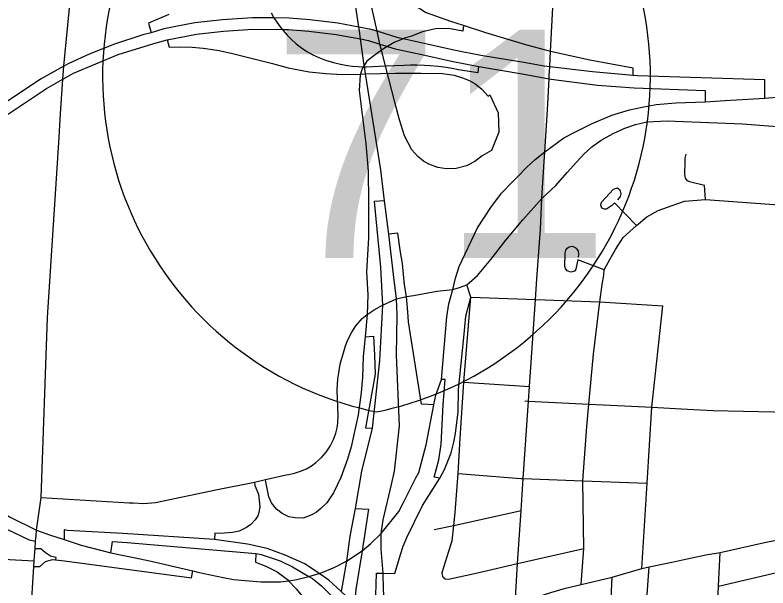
# Model space of a CAD drawing. Extents: x 1729596 to 1934326, y 644115 to 911751.
# Drawn here: x 1830964 to 1835087, y 718231 to 721369 of the extents above; entities that cross this region are included whole.
import ezdxf

# ---------------------------------------------------------------- set-up
doc = ezdxf.new("R2010")
doc.units = 0
for name, color, linetype in [('GM_X_City_Street', 7, 'Continuous'), ('GM_X_Interchange_Ramps', 7, 'Continuous'), ('GM_X_Interstate_Route', 7, 'Continuous'), ('GM_X_Interstate_Shield', 7, 'Continuous'), ('GM_X_State_Route', 7, 'Continuous')]:
    doc.layers.add(name, color=color, linetype=linetype)

msp = doc.modelspace()

# ---------------------------------------------------------------- linework, layer by layer
at = {"layer": 'GM_X_City_Street'}
for points in [[(1833889.9, 721037.7), (1833892.2, 721085.6), (1833896.4, 721169.6), (1833910.2, 721445.3), (1833919.4, 721568.4)], [(1833855.1, 720454), (1833865.9, 720619.2), (1833880.5, 720850.2), (1833889, 721019.3), (1833889.9, 721037.7)], [(1834579, 720788), (1834946.9, 720772.2), (1835113.9, 720760.2), (1835439.3, 720739.6), (1835774.9, 720718.2), (1835911.6, 720713.6), (1836045.7, 720721), (1836168.9, 720739.3), (1836257.2, 720759.5), (1836350.9, 720794.5), (1836619.3, 720906.6), (1836622.2, 720907.9)], [(1833849.3, 720363.5), (1833925.4, 720435.1), (1833987.9, 720506.8), (1834039.3, 720563.8), (1834079.8, 720607), (1834123, 720646.5), (1834174.4, 720683.3), (1834238.8, 720720), (1834303.1, 720749.4), (1834361.9, 720769.7), (1834424.4, 720783.5), (1834535.7, 720789.9), (1834579, 720788)], [(1834637.4, 720607), (1834632.5, 720584.5), (1834632.1, 720567.8), (1834630, 720494.9), (1834632, 720485.6), (1834633.9, 720476.2), (1834642.5, 720463.5), (1834657, 720457.2), (1834740.4, 720436.4)], [(1833822.2, 719923.6), (1833841.5, 720195.4), (1833849.3, 720363.5), (1833855.1, 720454)], [(1834247.2, 720340.9), (1834230.1, 720324), (1834224.3, 720320), (1834203.3, 720305.9), (1834192.1, 720306), (1834178.1, 720310.4), (1834171.8, 720327.2), (1834174.9, 720343.1), (1834242.3, 720415.3), (1834263.6, 720422), (1834276.8, 720412.2), (1834281.7, 720388.8), (1834278.8, 720374.3), (1834263, 720357.6)], [(1834744.8, 720359.1), (1834740.4, 720436.4)], [(1833397.4, 719877), (1833439, 719890.9), (1833496.3, 719942.3), (1833568.8, 720030.8), (1833651.5, 720135.5), (1833744.3, 720247.6), (1833849.3, 720363.5)], [(1834166.7, 719797.8), (1834179.4, 719892.4), (1834188.7, 719944.9), (1834190.9, 719973.4), (1834222.6, 720032.9), (1834252, 720085.3), (1834295.2, 720150.2), (1834367.5, 720216.6), (1834423.3, 720262.8), (1834486.6, 720298.3), (1834562.2, 720326.1), (1834630.1, 720349.2), (1834744.8, 720359.1), (1835370.9, 720312.2), (1835404.4, 720329.8)], [(1834367.5, 720216.6), (1834247.2, 720340.9)], [(1834045.5, 720027.7), (1834036.9, 719986.6), (1834034.8, 719976.6), (1834031.6, 719971.8), (1834028.3, 719966.9), (1834007.8, 719960.1), (1833986.9, 719968.6), (1833977.7, 719980), (1833976.3, 719986.2), (1833974.9, 719992.4), (1833977, 720067), (1833980.4, 720080.9), (1833988.6, 720092.1), (1833998.8, 720099.7), (1834017.3, 720102.5), (1834031.2, 720096.3), (1834034.3, 720092.9), (1834047.7, 720078.3), (1834050.4, 720057.5), (1834048, 720042.6)], [(1834190.9, 719973.4), (1834045.5, 720027.7)], [(1833704.2, 718173.5), (1833715.6, 718364.1), (1833735.6, 718654.9), (1833747.2, 718829.5), (1833775.3, 719253.9), (1833780.7, 719334.7), (1833814.1, 719811), (1833822.2, 719923.6)], [(1833052.9, 719815), (1833052.9, 719815), (1833107.4, 719826.7), (1833146, 719833.1), (1833273.7, 719856.1), (1833362, 719865.3), (1833397.4, 719877)], [(1832448.2, 718850), (1832462.2, 718853.1), (1832494.8, 718859.9), (1832527.4, 718870.3), (1832560.5, 718883.9), (1832587.6, 718899.3), (1832611.2, 718917.4), (1832642, 718945.1), (1832668.7, 718974.5), (1832689.1, 719006.7), (1832708.1, 719044.3), (1832720.8, 719078.7), (1832728, 719108.1), (1832732.7, 719133.9), (1832733.9, 719174.7), (1832728.7, 719314.2), (1832732.4, 719375.8), (1832736.5, 719408.5), (1832745.2, 719456.3), (1832751.6, 719482.9), (1832762.2, 719518.8), (1832774.2, 719556.4), (1832787.5, 719589.1), (1832808.2, 719631.3), (1832830.7, 719665.8), (1832864.7, 719706.3), (1832893.1, 719728.7), (1832930.9, 719754), (1832976.8, 719779.8), (1833052.9, 719815)], [(1833402.3, 719050.5), (1833422, 719358), (1833460.3, 719823.9)], [(1833460.3, 719823.9), (1833814.1, 719811), (1834166.7, 719797.8), (1834512, 719775.5)], [(1834065.1, 718249.3), (1834078.7, 718447), (1834074.3, 718817.8), (1834094.7, 719115), (1834106.2, 719237.8), (1834131.9, 719510.9), (1834166.7, 719797.8)], [(1834396.3, 718337.1), (1834425, 718805.3), (1834450.6, 719220.5), (1834512, 719775.5)], [(1833422, 719358), (1833780.7, 719334.7)], [(1833755, 719254.9), (1833775.3, 719253.9), (1834106.2, 719237.8), (1834340, 719226.4), (1834450.6, 719220.5), (1834646.8, 719210), (1834787, 719202.5), (1835120.1, 719196), (1835226.4, 719189.5), (1835350, 719193.2)], [(1833306.1, 718291.9), (1833303.2, 718316), (1833340.5, 718432.2), (1833357.9, 718489.2), (1833366.7, 718572.5), (1833374.1, 718643.4), (1833390, 718857), (1833402.3, 719050.5)], [(1832064.4, 718767.5), (1832274.7, 718811), (1832336.7, 718825.5), (1832448.2, 718850)], [(1833390, 718857), (1833734.4, 718830), (1833747.2, 718829.5)], [(1833747.2, 718829.5), (1834074.3, 718817.8), (1834425, 718805.3)], [(1831588.7, 718697.8), (1831612.9, 718696.4), (1831670.1, 718692.8), (1831733, 718699), (1832064.4, 718767.5)], [(1831106.5, 718727.1), (1831588.7, 718697.8)], [(1833758.4, 718105.7), (1833857.2, 718192.4), (1833898.4, 718205.3), (1833978, 718230.4), (1834065.1, 718249.3), (1834233.9, 718289.5), (1834396.3, 718337.1), (1834436.6, 718345.6), (1834569.3, 718373.8), (1834618.7, 718384.3), (1834746.9, 718411.4), (1834826.2, 718425.7), (1835068.3, 718479.5), (1835184.3, 718504.1), (1835223.6, 718512.4), (1835259.6, 718520.2), (1835512.6, 718578.5), (1835787.7, 718639.9), (1835837, 718650.9), (1835956.9, 718677.1)], [(1833258.9, 718550.5), (1833366.7, 718572.5), (1833367, 718572.6), (1833735.6, 718654.9)], [(1833715.6, 718364.1), (1834078.7, 718447)], [(1830627.3, 718403.7), (1831069.3, 718378.9)], [(1834694.9, 716017.4), (1834712.3, 716244), (1834730, 716599.7), (1834753.5, 717040.7), (1834784.7, 717607), (1834815.9, 718241), (1834826.2, 718425.7)], [(1833306.1, 718291.9), (1833320.5, 718281.3), (1833338.3, 718279.8), (1833496.3, 718314.2), (1833715.6, 718364.1)], [(1834379, 716965.3), (1834380.1, 716978.9), (1834379.5, 717545.3), (1834425.9, 718195.5), (1834436.6, 718345.6)], [(1834815.9, 718241), (1835173.4, 718324.4)], [(1834195.7, 717506.4), (1834199.3, 717552.7), (1834233.9, 718289.5)]]:
    msp.add_lwpolyline(points, dxfattribs=at)
at = {"layer": 'GM_X_Interchange_Ramps'}
for points in [[(1834349.7, 721038.2), (1834349.7, 721078.2), (1834111.4, 721122.4), (1833896.4, 721169.6), (1833883.8, 721172.3), (1833760.6, 721205.4), (1833542.2, 721270.9), (1833420.8, 721311.5), (1833350.7, 721333.7), (1833211.6, 721382.4), (1833155.5, 721419.4), (1833080.7, 721468.5), (1833030, 721519.4), (1832995.3, 721560.3), (1832941, 721651.3), (1832892.5, 721648.7)], [(1831796.5, 721233.2), (1831807.6, 721192.8), (1831864.6, 721195.4), (1831934, 721193.1), (1831993.9, 721188.2), (1832082.6, 721174), (1832155.8, 721157.5), (1832375, 721103.6), (1832460.1, 721080.3), (1832574.7, 721058.4), (1832666.7, 721048.7), (1832756, 721043.7), (1832855.8, 721046), (1832883.3, 721046.7), (1833048.1, 721050.5), (1833187, 721050.5), (1833304.2, 721048.6), (1833368.4, 721038.8), (1833419.8, 721023.6), (1833451.6, 721011.3), (1833481.9, 720994.5), (1833520.7, 720963.8), (1833554.2, 720924), (1833563.6, 720931.2), (1833609.2, 720834.2), (1833612.6, 720727.2), (1833573.5, 720627.5), (1833522.3, 720598.6), (1833481.8, 720566.2), (1833436.2, 720543), (1833380.2, 720528.2), (1833327.5, 720526.1), (1833279.6, 720533.8), (1833231, 720551.9), (1833201.2, 720569.1), (1833170.6, 720593.3), (1833137.5, 720630.7), (1833096.7, 720707.8), (1833068.8, 720794.6), (1833045, 720884), (1832992.8, 721089.9), (1832971.1, 721175.7), (1832965.9, 721196.2), (1832962.7, 721210.3), (1832946.8, 721280.6), (1832917.2, 721411.1)], [(1835070.3, 720913), (1835070.3, 721013.9), (1834373.6, 721036.1), (1834349.7, 721038.2), (1834125.7, 721058), (1833892.2, 721085.6), (1833862.1, 721089.2), (1833750.5, 721108.5), (1833515.3, 721148.1), (1833366.5, 721176.5), (1833221.7, 721209.4), (1833089, 721238.6), (1833061.6, 721244.6), (1832946.8, 721280.6), (1832914.6, 721290.7), (1832846.6, 721303), (1832732.5, 721323.6), (1832578.9, 721343.3), (1832464.8, 721352.1), (1832382.3, 721353), (1832265.1, 721354.3), (1832100.6, 721343.3), (1831949.2, 721325.8), (1831779.9, 721293.4), (1831708.9, 721272.3), (1831663.9, 721259.9), (1831508.1, 721209.4), (1831369.9, 721154.6), (1831258, 721104.1), (1831230.7, 721088.9), (1831104.4, 721018.5), (1830777.5, 720801.2)], [(1831805.9, 721371.5), (1831694.7, 721324.1), (1831708.9, 721272.3)], [(1832366, 721380.3), (1832382.3, 721353), (1832385, 721348.4), (1832406.2, 721317.4), (1832427.4, 721290.2), (1832430.2, 721286.6), (1832454.6, 721259), (1832476.1, 721237.1), (1832504.4, 721211.5), (1832533, 721188.6), (1832561.3, 721169.5), (1832594.9, 721151.8), (1832627, 721137.2), (1832665, 721122.4), (1832708.2, 721108.9), (1832747.3, 721099.4), (1832784.3, 721092.8), (1832811.5, 721089.3), (1832842.8, 721086.7), (1832872, 721086.1), (1832877.7, 721085.9), (1832888.5, 721085.7), (1832992.8, 721089.9), (1833094.4, 721094), (1833129.8, 721095.4), (1833165.1, 721095.7), (1833206.7, 721094.7), (1833237.7, 721092.9), (1833283.5, 721088.7), (1833325.2, 721083.2), (1833357.9, 721077.8), (1833391.8, 721071.1), (1833497.9, 721054.5), (1833499.5, 721054.2), (1833504.9, 721086.6)], [(1830811.3, 720751.1), (1831135.9, 720966.9), (1831226.1, 721017.1), (1831285.2, 721050.1), (1831528.7, 721152.6), (1831724.9, 721213.9), (1831796.5, 721233.2), (1831958.6, 721264.2), (1832106.2, 721281.3), (1832266.8, 721292), (1832427.4, 721290.2), (1832462.1, 721289.9), (1832572.5, 721281.4), (1832722.9, 721262), (1832855.9, 721238), (1832899.6, 721230.1), (1832962.7, 721210.3), (1833004.1, 721197.3), (1833045.5, 721184.3), (1833208.2, 721148.7), (1833353.8, 721115.6), (1833504.9, 721086.6), (1833741.3, 721046.9), (1833889, 721019.3), (1833899.8, 721017.3), (1834153.6, 720984), (1834355, 720969.7), (1834743.9, 720955.6), (1834743.9, 720893.7)], [(1833420.8, 721311.5), (1833415.6, 721280), (1833337, 721295.7), (1833267.1, 721294.2), (1833195.8, 721276.7), (1833136.1, 721253.4), (1833096.8, 721241.8), (1833089, 721238.6), (1833040, 721218.5), (1833004.1, 721197.3), (1832990.6, 721189.4), (1832971.1, 721175.7), (1832936.7, 721151.5), (1832891.6, 721116.6), (1832876.6, 721093.3), (1832872, 721086.1), (1832865.4, 721075.8), (1832855.8, 721046), (1832853.7, 721039.4), (1832848.7, 720956.4), (1832884.4, 720663.6), (1832897.1, 720513.4), (1832899.6, 720347.9), (1832899.6, 720149.3), (1832888.6, 719961.8), (1832896, 719836.8), (1832893.1, 719728.7), (1832881.3, 719607), (1832870.8, 719499.5), (1832866.9, 719383.7), (1832859.5, 719300.5), (1832842.8, 719179), (1832804.8, 719003.6), (1832785.6, 718935.4), (1832747.9, 718836.5), (1832708.7, 718752.1), (1832671.1, 718697.6), (1832639.7, 718665.5), (1832614.6, 718645.8), (1832588.7, 718630.9), (1832541.7, 718613.9), (1832498.5, 718615.3), (1832463, 718621), (1832426.3, 718638.8), (1832395.8, 718662.6), (1832368.3, 718697.6), (1832354.5, 718730), (1832340, 718803.5), (1832336.7, 718825.5)], [(1832988.1, 720351.8), (1832930.7, 720347.8), (1832966, 719988), (1832976.8, 719779.8), (1832959.7, 719477), (1832920.7, 719105.6), (1832862.3, 718871.4), (1832826.6, 718665.8), (1832798.3, 718513.8), (1832778.7, 718378.3), (1832750, 718211)], [(1833257.8, 719233.6), (1833189.4, 719236.9), (1833119.3, 719688.8), (1833115.6, 719743.9), (1833107.4, 719826.7), (1833096.3, 719891.9), (1833085.8, 720008.4), (1833075.9, 720070.4), (1833060.5, 720174.9), (1833011.4, 720167.9)], [(1832979.3, 718311.1), (1833044.2, 718309.7), (1833074.8, 718413.6), (1833090.3, 718460.1), (1833110.1, 718507.8), (1833194.8, 718681.6), (1833289.7, 718832.1), (1833316, 718880.5), (1833351.8, 718971.8), (1833368, 719029.9), (1833375.8, 719076), (1833381.2, 719122.7), (1833390.1, 719194.5), (1833393.2, 719318.4), (1833421, 719602), (1833433.2, 719720.3), (1833460.3, 719823.9), (1833439, 719890.9)], [(1832881.3, 719607), (1832927.2, 719610.7), (1832932.7, 719505.9), (1832935.5, 719402), (1832883.6, 719108.2), (1832920.7, 719105.6)], [(1833289.7, 718832.1), (1833259.1, 718837.8), (1833284.9, 718931.8), (1833297.4, 719019.1), (1833308.5, 719234.5), (1833320.3, 719373.3), (1833299.4, 719372.5)], [(1830422.9, 719088), (1830368.2, 719040.2), (1830434.1, 718947.2), (1830494.9, 718872.9), (1830597.9, 718766.5), (1830694.2, 718687.1), (1830787.2, 718624.6), (1830919, 718551.9), (1831042.3, 718494.5), (1831077.1, 718487.8)], [(1832274.7, 718811), (1832277.8, 718792.3), (1832296.9, 718743.9), (1832301.8, 718709.2), (1832303.9, 718675.7), (1832299.3, 718643.5), (1832293, 718626.2), (1832279.8, 718603.2), (1832256.1, 718578.4), (1832231, 718561.9), (1832192.5, 718542.2), (1832154.9, 718534.4), (1832086.8, 718529.9), (1832057.8, 718531.3), (1832055.8, 718496.3)], [(1832826.6, 718665.8), (1832899.9, 718662.8), (1832865.7, 718433.6), (1832831.1, 718222.5), (1832820.9, 718129.8), (1832820.3, 718125), (1832812.7, 718056.4), (1832808.1, 718015.3), (1832806.8, 717924.5), (1832808.8, 717840.6), (1832838.6, 717678), (1832861.5, 717523.2), (1832891, 717395.1), (1832894.4, 717374.6)], [(1832959.9, 717936.3), (1832915.1, 717937.3), (1832896.2, 718009.9), (1832856.9, 718083), (1832820.9, 718129.8), (1832779.8, 718183.2), (1832750, 718211), (1832683.5, 718273.1), (1832630, 718309.3), (1832551.5, 718362.3), (1832443.3, 718411.2), (1832345.6, 718447.5), (1832236.9, 718470), (1832055.8, 718496.3), (1831554.4, 718529.8), (1831251.3, 718546.4), (1831233.5, 718549.8), (1831233.1, 718496.3)], [(1831489.5, 718423.6), (1831497.8, 718485.7), (1831577.4, 718480.5), (1832283.7, 718419.1), (1832312.5, 718413.7), (1832416.5, 718378.5), (1832483.9, 718346.6), (1832573, 718294.1), (1832593.6, 718282), (1832642.9, 718243), (1832686.9, 718199.2), (1832716.9, 718168.3), (1832743.2, 718137.7), (1832812.7, 718056.4), (1832867.7, 717961.1), (1832887, 717880.9), (1832912.5, 717790.9), (1832924.5, 717706), (1832940.7, 717380.4), (1832970.2, 716787.5), (1832987.4, 716440.9), (1833017.2, 716166.8), (1832992.2, 716167.4)], [(1831074.1, 718446.2), (1831104.8, 718446.3), (1831131, 718425.2), (1831158, 718407.5), (1831187.6, 718399), (1831186.7, 718384.5)], [(1831067.5, 718347.5), (1831099.7, 718347.5), (1831130.2, 718376.2), (1831169, 718386.4), (1831186.7, 718384.5), (1831234.9, 718379.6), (1831931, 718286.7), (1831937.5, 718324.5)], [(1832283.7, 718419.1), (1832280.4, 718371.7), (1832337.4, 718350.6), (1832399.1, 718319.2), (1832455.5, 718276.4), (1832461.2, 718270.4), (1832503.4, 718225.3), (1832553.1, 718165.2), (1832587, 718109.4), (1832624.5, 718035.5), (1832653.8, 717946.9), (1832676.3, 717832.5), (1832697.2, 717720.7), (1832741.5, 717512.6), (1832765, 717516.4)], [(1833074.3, 716460.8), (1833028, 716455.3), (1833012.2, 716793.4), (1832984.7, 717385.9), (1832966.8, 717768.4), (1832959.9, 717936.3), (1832937.9, 718128.9), (1832944.2, 718311.8), (1832979.3, 718311.1)]]:
    msp.add_lwpolyline(points, dxfattribs=at)
at = {"layer": 'GM_X_Interstate_Route'}
for points in [[(1832897.6, 720956.4), (1832883.3, 721046.7), (1832877.7, 721085.9), (1832876.6, 721093.3), (1832855.9, 721238), (1832847.8, 721295), (1832846.6, 721303), (1832808, 721563.4), (1832807.4, 721568.1), (1832722.3, 722110.2), (1832672.4, 722547.3), (1832599.9, 723066.7), (1832566.1, 723301.1), (1832553.1, 723390.7), (1832492.7, 723837.7), (1832456.9, 724070.6), (1832447.9, 724162.5), (1832434.1, 724326.5), (1832421, 724497.7), (1832425.5, 724670.8), (1832439, 724919.4), (1832462.7, 725211)], [(1832988.1, 720351.8), (1832966.6, 720521.2), (1832897.6, 720956.4)], [(1834852.7, 720900.2), (1835070.3, 720913), (1835265.3, 720931), (1835393.9, 720948.5), (1835525.9, 720964.8)], [(1833159.8, 718833.9), (1833174.7, 718863.2), (1833216.1, 719013.9), (1833257.8, 719233.6), (1833268.2, 719286), (1833299.4, 719372.5), (1833328.9, 719715.5), (1833339, 719786.2), (1833362, 719865.3), (1833376.6, 719926.8), (1833396.9, 719991.2), (1833496.3, 720204.2), (1833569.1, 720313.9), (1833627.9, 720394.1), (1833687.7, 720456.1), (1833715.4, 720483.4), (1833765.8, 720533.1), (1833811.7, 720578), (1833865.9, 720619.2), (1833969.1, 720695.7), (1834028.8, 720727.4), (1834120.1, 720773), (1834232.1, 720820.5), (1834328.6, 720850.4), (1834399.1, 720864.6), (1834474.9, 720878.9), (1834583.5, 720888.2), (1834743.9, 720893.7), (1834852.7, 720900.2)], [(1833025.7, 718797.9), (1833042.9, 718869.9), (1833070.3, 719118.5), (1833053.1, 719505), (1833056.8, 719727.4), (1833052.9, 719815), (1833037.4, 719947.2), (1833011.4, 720167.9), (1832988.1, 720351.8)], [(1830455.9, 719045.2), (1830528.9, 718950.3), (1830606.4, 718859), (1830731.3, 718745.2), (1830850.1, 718669), (1830937.3, 718619), (1831081.4, 718547.6)], [(1832968.6, 718529.6), (1832979.3, 718603.9), (1833025.7, 718797.9)], [(1833089.3, 718696.1), (1833134.3, 718783.7), (1833159.8, 718833.9)], [(1832104.7, 718288.7), (1832160, 718277), (1832310.8, 718264.5), (1832417.4, 718264.4), (1832461.2, 718270.4), (1832507.8, 718276.8), (1832573, 718294.1), (1832630, 718309.3), (1832637.5, 718311.3), (1832715.5, 718345), (1832778.7, 718378.3), (1832865.7, 718433.6), (1832913.3, 718473.5), (1832968.6, 718529.6), (1833065.8, 718650.3), (1833089.3, 718696.1)], [(1831081.4, 718547.6), (1831153.6, 718521.2), (1831233.1, 718496.3)], [(1833032.7, 717391.9), (1832981.5, 718224.8), (1832979.3, 718311.1), (1832968.3, 718443.8), (1832968.6, 718529.6)], [(1831233.1, 718496.3), (1831326.8, 718465.9), (1831489.5, 718423.6), (1831694.1, 718380.3), (1831937.5, 718324.5), (1831965.4, 718318.1), (1832104.7, 718288.7)]]:
    msp.add_lwpolyline(points, dxfattribs=at)
at = {"layer": 'GM_X_Interstate_Shield'}
for centre, start, end in [((1833318.5, 721032.2), 165.8066, 258.463), ((1832568.5, 721032.2), 281.537, 14.1934)]:
    msp.add_arc(centre, 1875, start, end, dxfattribs=at)
at = {"layer": 'GM_X_State_Route'}
for points in [[(1831213.9, 720828.3), (1831226.1, 721017.1), (1831230.7, 721088.9), (1831268.5, 721465.6), (1831267, 721610.3), (1831278.7, 721719.5)], [(1831203.7, 720670.8), (1831213.9, 720828.3)], [(1831106.5, 718727.1), (1831142, 719712.9), (1831203.7, 720670.8)], [(1831079.2, 718517.7), (1831081.4, 718547.6), (1831106.5, 718727.1)], [(1830976.8, 716964), (1830986.1, 717107.4), (1831003.5, 717381.9), (1831022.3, 717623.2), (1831035.3, 717826.8), (1831048.3, 718029.6), (1831051.4, 718082.4), (1831067.5, 718347.5), (1831069.3, 718378.9), (1831071.1, 718404.6), (1831074.1, 718446.2), (1831077.1, 718487.8), (1831079.2, 718517.7)]]:
    msp.add_lwpolyline(points, dxfattribs=at)

# ---------------------------------------------------------------- texts
at = {"layer": 'GM_X_Interstate_Shield'}
msp.add_text('71', height=1250, dxfattribs=at).set_placement((1832366, 720038.9))

doc.saveas('drawing.dxf')
